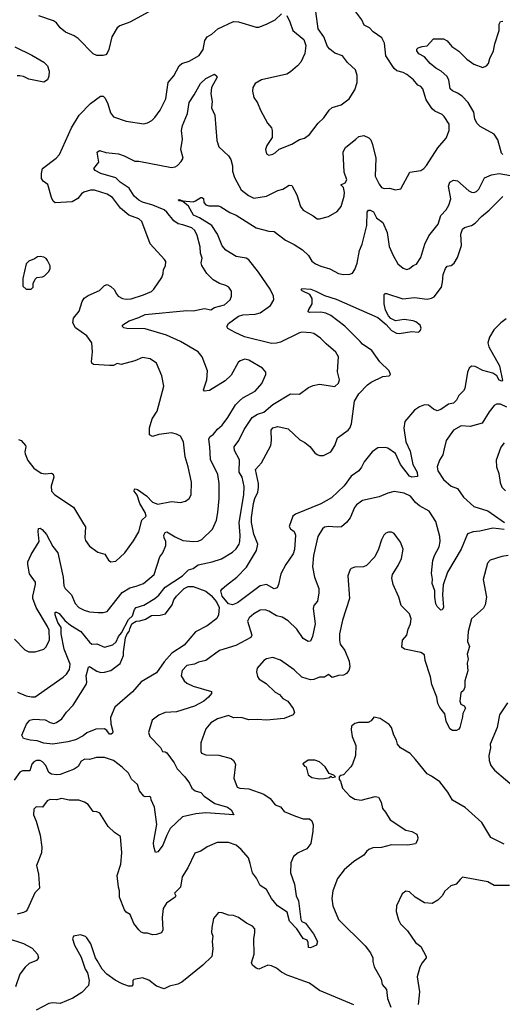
# Model space of a CAD drawing. Extents: x 1690054 to 1842981, y 782881 to 914114.
# Tile 478 of 656: x 1792444 to 1796260, y 820218 to 828001. Entities that reach past the tile are written whole.
import ezdxf

# ---------------------------------------------------------------- set-up
doc = ezdxf.new("R2010")
doc.units = 0

msp = doc.modelspace()

# ---------------------------------------------------------------- linework, layer by layer
at = {"layer": '0CON10XD'}
for points in [[(1792404.2, 823104.2), (1792485, 823018.8), (1792515, 823004.2), (1792565.6, 823004.4), (1792635, 823024.2), (1792650.2, 823039.8), (1792678.9, 823095), (1792676.2, 823175), (1792665, 823204.3), (1792573.5, 823353.5), (1792548.4, 823425), (1792547.1, 823445), (1792568.2, 823535), (1792567.9, 823555), (1792520.4, 823620.4), (1792507.1, 823695), (1792509.5, 823715), (1792535.8, 823774.2), (1792598.9, 823875), (1792589.4, 823955), (1792592.3, 823977.7), (1792605, 823981.2), (1792621.9, 823971.9), (1792655, 823932), (1792705, 823836.7), (1792746.8, 823786.8), (1792787.3, 823595), (1792792.9, 823525), (1792803.6, 823503.6), (1792854.3, 823455), (1792881.4, 823385), (1792912, 823355), (1792955, 823333.5), (1792995, 823321.1), (1793065, 823314.2), (1793105, 823314.3), (1793135, 823322.9), (1793255, 823473.3), (1793315, 823509.5), (1793365, 823521.5), (1793422, 823545), (1793506.7, 823615), (1793553.1, 823755), (1793576.2, 823785), (1793599.4, 823845), (1793599.1, 823875), (1793585.6, 823905), (1793584.6, 823925.4), (1793595, 823946), (1793607.5, 823952.5), (1793672.4, 823912.4), (1793735, 823883.8), (1793815, 823875.7), (1793855, 823878), (1793885, 823891.2), (1793967.2, 823972.8), (1793999.3, 824045), (1794010.4, 824105), (1794020, 824215), (1794020.8, 824335), (1794011.2, 824405), (1793951.5, 824525), (1793947.5, 824625), (1793938.5, 824685), (1793947.1, 824702.9), (1793976.6, 824723.4), (1794009.1, 824765), (1794045.2, 824794.8), (1794090.4, 824855), (1794150, 824955), (1794181.7, 824988.3), (1794208.9, 825011.1), (1794306.3, 825063.7), (1794357.5, 825125), (1794391.2, 825195), (1794390, 825215), (1794365, 825246.7), (1794255, 825309.2), (1794225, 825317.5), (1794186.7, 825305), (1794170.3, 825289.7), (1794115, 825190.8), (1794069.2, 825145), (1793945, 825068.8), (1793905, 825063.3), (1793897.5, 825075), (1793924, 825155), (1793928.6, 825225), (1793887.5, 825335), (1793855.4, 825375.4), (1793716.5, 825456.5), (1793605, 825507.5), (1793435, 825558.2), (1793290.3, 825560.3), (1793267.5, 825565), (1793256.7, 825575), (1793256.7, 825585), (1793266.2, 825595), (1793309.5, 825620.5), (1793385, 825645.3), (1793435, 825669.7), (1793765, 825701.5), (1793815, 825698.9), (1793905, 825718.6), (1793955, 825706.9), (1793985, 825725.5), (1794063.8, 825746.2), (1794109.2, 825785), (1794117.5, 825815), (1794118.8, 825855), (1794098.8, 825885), (1794075, 825898.8), (1794025, 825914.2), (1793975, 825944.2), (1793924.2, 825995), (1793885, 826056.7), (1793878.1, 826078.1), (1793887.2, 826115), (1793873.6, 826155), (1793870.9, 826205), (1793847.1, 826295), (1793828.2, 826335), (1793805, 826356.2), (1793735, 826378.7), (1793698.1, 826388.1), (1793661.5, 826411.5), (1793608.3, 826478.3), (1793585, 826497.8), (1793497.1, 826535), (1793415, 826557.9), (1793385, 826574.2), (1793350, 826605), (1793308.3, 826668.3), (1793239.2, 826715), (1793205, 826750.5), (1793086, 826785), (1793039.7, 826809.7), (1793030.8, 826825), (1793068.6, 826875), (1793057, 826953), (1793075, 826966.2), (1793125, 826950.8), (1793225, 826940), (1793271.2, 826925), (1793355, 826882.9), (1793385, 826881.9), (1793645, 826831.4), (1793673, 826837), (1793690.7, 826849.3), (1793721.3, 826878.7), (1793736.4, 826905), (1793717.5, 826975), (1793730.9, 827055), (1793724.1, 827125), (1793732.1, 827165), (1793771.1, 827258.9), (1793783.4, 827346.6), (1793824.2, 827405.8), (1793872.9, 827497.1), (1793915, 827536.7), (1793985, 827570.8), (1794004, 827555), (1794004.2, 827545), (1793960.8, 827465), (1793954.3, 827415), (1793966.5, 827355), (1793960.9, 827305), (1793987.5, 827245), (1794001.5, 827045), (1794018, 826995), (1794095, 826923.3), (1794112.5, 826895), (1794126.5, 826845), (1794125.5, 826804.5), (1794142.2, 826752.2), (1794196, 826656), (1794251.9, 826611.9), (1794295, 826588.9), (1794396.7, 826605), (1794485, 826650.5), (1794525, 826660.8), (1794575, 826692), (1794595, 826691.2), (1794634.3, 826615), (1794665, 826523.3), (1794685, 826494), (1794765, 826451.4), (1794795, 826425.7), (1794815, 826425.7), (1794885, 826446.2), (1794955, 826483.8), (1794986.6, 826523.4), (1795010, 826605), (1795012.9, 826635), (1795005, 826673.3), (1794982.5, 826695), (1795017.8, 826712.2), (1795030.8, 826735), (1795009.4, 826795), (1795001.1, 826955), (1795020.2, 826989.8), (1795101.2, 827055), (1795125, 827076.2), (1795165, 827085.8), (1795205.8, 827065.8), (1795220, 827050), (1795234.5, 827014.5), (1795259.5, 826905), (1795255.4, 826765), (1795285, 826701.2), (1795304.4, 826675), (1795325, 826665.6), (1795368.8, 826668.8), (1795415, 826656), (1795456.8, 826663.2), (1795528.8, 826795), (1795615, 826809.2), (1795640, 826825), (1795661.1, 826848.9), (1795751.1, 826988.9), (1795816.2, 827065), (1795840, 827125), (1795839.2, 827175), (1795800.8, 827235), (1795785, 827250), (1795726.7, 827276.7), (1795704.4, 827295), (1795657.4, 827367.4), (1795632.5, 827455), (1795615, 827472.5), (1795592.9, 827482.9), (1795557.5, 827525), (1795505, 827568.6), (1795475, 827584.3), (1795425, 827597.5), (1795403.8, 827615), (1795339.2, 827715), (1795329.1, 827815), (1795308.3, 827858.3), (1795239.4, 827905), (1795210, 827935), (1795168.5, 827958.5), (1795148.8, 827998.8), (1795102, 828062)], [(1793465, 828064), (1793315, 827980), (1793235, 827950.8), (1793214.3, 827935.7), (1793172, 827865), (1793150, 827765), (1793134.6, 827735.4), (1793125, 827722.9), (1793105, 827716.9), (1793055, 827718.2), (1793025, 827730.9), (1792905, 827852.3), (1792875, 827873.5), (1792805, 827902.5), (1792764.2, 827935), (1792733.8, 827975), (1792711.1, 827991.1), (1792595, 828030.6)], [(1794555, 828032.5), (1794579.2, 827985), (1794602.5, 827915), (1794691.2, 827845), (1794707.7, 827797.7), (1794697.3, 827732.7), (1794666.2, 827665), (1794641.2, 827635), (1794585, 827588.8), (1794555, 827571.2), (1794355, 827526), (1794306.7, 827495), (1794286.2, 827465), (1794284, 827435), (1794296.1, 827386.1), (1794323.6, 827343.6), (1794346.7, 827285), (1794403.4, 827183.4), (1794434, 827145), (1794440.8, 827125), (1794440.5, 827069.5), (1794397.5, 827005), (1794387.5, 826975), (1794395, 826940), (1794415, 826930), (1794445, 826936.7), (1794465, 826947.5), (1794495, 826977.5), (1794595, 827016), (1794655, 827052.5), (1794695, 827064), (1794735, 827094), (1794805, 827183.3), (1794850, 827225), (1794891.2, 827285), (1794915, 827306.7), (1794985, 827328), (1795050, 827375), (1795093.3, 827445), (1795111.2, 827505), (1795111.7, 827558.3), (1795098.8, 827605), (1795035, 827663.3), (1794995.8, 827715.8), (1794935.8, 827735.8), (1794895, 827766.7), (1794878.8, 827788.8), (1794848, 827865), (1794805, 827927.5), (1794784.4, 828065)], [(1792435, 824683.3), (1792455, 824673.3), (1792490, 824635), (1792493.8, 824625), (1792483.6, 824585), (1792487.8, 824567.8), (1792507.5, 824515), (1792555, 824456), (1792615, 824416), (1792645, 824410.8), (1792695, 824416.7), (1792708.3, 824408.3), (1792713.8, 824385), (1792693.8, 824313.8), (1792696.7, 824275), (1792722.5, 824245), (1792868.3, 824148.3), (1792947.5, 824015), (1792963, 823993), (1792958.8, 823905), (1792963.8, 823885), (1792995, 823840), (1793061.7, 823791.7), (1793117.5, 823775), (1793145, 823727.5), (1793163.9, 823713.9), (1793205, 823721.2), (1793275, 823786.2), (1793345, 823881.2), (1793385, 823953.3), (1793409.4, 824045), (1793444.2, 824075), (1793435.3, 824105), (1793393.5, 824175), (1793371.6, 824241.6), (1793350, 824275), (1793351.2, 824288.8), (1793356.7, 824293.3), (1793375, 824286.9), (1793446.9, 824236.9), (1793495, 824187.7), (1793535, 824171.9), (1793645, 824191.2), (1793715, 824184), (1793755, 824193.8), (1793785, 824216.7), (1793800, 824245), (1793802.9, 824345), (1793776.4, 824466.4), (1793753.1, 824545), (1793738.6, 824665), (1793715, 824708.8), (1793685, 824724.2), (1793645, 824734.2), (1793545, 824720.8), (1793495, 824706.2), (1793470, 824720), (1793470.8, 824775), (1793490.8, 824845), (1793530.8, 824905), (1793582.7, 825102.7), (1793567.8, 825185), (1793526.2, 825285), (1793475, 825320.8), (1793415, 825330), (1793355, 825304.4), (1793245, 825274), (1793215, 825282.5), (1793185, 825266.2), (1793155, 825266), (1793027.5, 825275), (1793014.4, 825284.4), (1793010.8, 825295), (1793020.6, 825375), (1793014.3, 825445), (1792975, 825500.8), (1792884.3, 825564.3), (1792863.8, 825605), (1792869.8, 825640.2), (1792914.6, 825695.4), (1792938.3, 825771.7), (1792955, 825798.8), (1792985, 825820), (1793075, 825858.8), (1793115, 825898.8), (1793135, 825906.7), (1793165, 825891.2), (1793193.8, 825865), (1793206, 825835), (1793222, 825815), (1793257.6, 825797.6), (1793285, 825792.2), (1793325, 825794.5), (1793422.5, 825825), (1793485, 825851.2), (1793505, 825870), (1793566.8, 825963.2), (1793579.2, 825995), (1793582, 826025), (1793598, 826055), (1793598.3, 826088.3), (1793590, 826105), (1793475, 826230), (1793408.6, 826405), (1793385.3, 826425.3), (1793308, 826455), (1793240.5, 826510.5), (1793178, 826595), (1793135, 826621.9), (1793035, 826652.2), (1793005, 826652.5), (1792952, 826638), (1792932.5, 826625), (1792903.4, 826586.6), (1792858.3, 826561.7), (1792724.1, 826554.1), (1792708.8, 826565), (1792695.6, 826595), (1792666.9, 826696.9), (1792630, 826725), (1792616, 826745), (1792615.7, 826785), (1792625.6, 826824.4), (1792732, 826905), (1792758.6, 826935), (1792853, 827147), (1792915.3, 827244.7), (1793005, 827338.6), (1793083.2, 827396.8), (1793105, 827396.2), (1793119.7, 827379.7), (1793140.8, 827335), (1793160.8, 827265), (1793185, 827233.8), (1793285, 827198.8), (1793425, 827176.2), (1793455.8, 827184.2), (1793490, 827205), (1793512.7, 827227.3), (1793554.5, 827285.5), (1793598.6, 827375), (1793618, 827505), (1793663.3, 827556.7), (1793705.7, 827635), (1793725, 827653.1), (1793785, 827673.3), (1793863.6, 827716.4), (1793894.4, 827765), (1793908, 827835), (1793925.7, 827864.3), (1793964.3, 827885.7), (1794011.3, 827928.7), (1794135, 827987.5), (1794175, 827984.2), (1794315, 827941.4), (1794335, 827941.4), (1794395, 827964.2), (1794465, 828000), (1794513.9, 828046.1)], [(1796265, 826934.3), (1796252.2, 826945), (1796244.6, 826975), (1796225, 827051.2), (1796195.6, 827095), (1796085, 827157.5), (1796059.8, 827179.8), (1796043.6, 827213.6), (1796035, 827270.8), (1795991.2, 827345), (1795942.5, 827395), (1795905, 827420.8), (1795865, 827438.5), (1795846.7, 827455), (1795836.7, 827525), (1795820.4, 827555), (1795775.5, 827595), (1795735, 827618), (1795689.5, 827655), (1795645, 827708), (1795599.7, 827729.7), (1795584.2, 827755), (1795585, 827767.5), (1795595, 827778.8), (1795625, 827789.2), (1795665, 827793.3), (1795715, 827850), (1795795, 827850), (1795823.9, 827833.9), (1795859.6, 827789.6), (1795915, 827752.2), (1795979, 827689), (1796035, 827648.2), (1796105, 827623.1), (1796133.6, 827636.4), (1796149.4, 827655), (1796161.1, 827695), (1796191.1, 827755), (1796199.8, 827810.2), (1796233.9, 827915), (1796236.2, 827965), (1796245, 827985.7), (1796265, 827990)], [(1792406.2, 827785), (1792539.3, 827719.3), (1792634.4, 827664.4), (1792663.8, 827635), (1792676, 827595), (1792673.8, 827555), (1792663.6, 827526.4), (1792635, 827506.7), (1792515, 827529.2), (1792475, 827551.4), (1792445, 827556.9), (1792424.4, 827555.6)], [(1792425.8, 822684.2), (1792495, 822656.4), (1792537.2, 822647.2), (1792565, 822648.8), (1792787.5, 822802.5), (1792814.1, 822825.9), (1792838.5, 822865), (1792841.9, 822905), (1792796.8, 823025), (1792772.5, 823145), (1792772.7, 823195), (1792744.6, 823235), (1792724.2, 823295.8), (1792725, 823317.5), (1792735, 823318), (1792755, 823305.7), (1792801.8, 823251.8), (1792845.6, 823215.6), (1792927.5, 823165), (1792995, 823080), (1793015, 823065.6), (1793055, 823068.2), (1793115, 823040.5), (1793181.7, 823058.3), (1793206.6, 823083.4), (1793225.3, 823124.7), (1793249.4, 823155), (1793305, 823260.3), (1793335, 823287.5), (1793352.2, 823337.8), (1793365, 823353.9), (1793425, 823373.5), (1793513.4, 823426.6), (1793545, 823452.9), (1793595, 823513.9), (1793731.9, 823605), (1793779.1, 823650.9), (1793816.8, 823663.2), (1793855, 823692), (1793966.7, 823715), (1794040.9, 823739.1), (1794127.6, 823792.4), (1794155, 823819.2), (1794179.4, 823855), (1794185.4, 823874.6), (1794188, 823922), (1794180.3, 824025), (1794216, 824246), (1794219.6, 824310.4), (1794203.8, 824383.8), (1794180.4, 824425), (1794182.6, 824522.6), (1794142.5, 824595), (1794138.9, 824625), (1794176.9, 824673.1), (1794218.8, 824761.2), (1794282.2, 824855), (1794325, 824883.5), (1794375, 824897.5), (1794445, 824957.8), (1794585, 825043.3), (1794655, 825040), (1794727.2, 825092.8), (1794765, 825109.4), (1794815, 825120), (1794935, 825100), (1794965, 825127.5), (1794973.3, 825155), (1794957.7, 825217.7), (1794964.2, 825335), (1794943.2, 825373.2), (1794868.2, 825438.2), (1794822.2, 825482.2), (1794768.9, 825518.9), (1794746.1, 825526.1), (1794675, 825529.6), (1794655.4, 825525.4), (1794505, 825452), (1794475, 825443.2), (1794435, 825441.6), (1794221.2, 825495), (1794147.1, 825527.1), (1794090.3, 825560.3), (1794081.2, 825575), (1794095, 825598.8), (1794174.2, 825655.8), (1794207, 825667), (1794305, 825672.9), (1794345, 825683.5), (1794428, 825742), (1794454.2, 825785), (1794450, 825815), (1794425, 825869.2), (1794330.9, 826005), (1794255, 826102.2), (1794235, 826115.4), (1794155, 826128.9), (1794075, 826179.4), (1794045, 826214.2), (1794008.5, 826305), (1793964.3, 826374.3), (1793865.5, 826435.5), (1793819.4, 826455), (1793777.8, 826527.8), (1793735, 826563.3), (1793705, 826567.5), (1793697.5, 826575), (1793705, 826578.8), (1793735, 826570), (1793815, 826562), (1793835, 826568), (1793875, 826596), (1793885, 826596), (1793897, 826587), (1793898.8, 826555), (1793915, 826536.2), (1793939.5, 826529.5), (1794015, 826528.8), (1794035, 826522), (1794105, 826477.5), (1794156.7, 826455), (1794315, 826354.6), (1794415, 826329.4), (1794455, 826325.8), (1794545, 826258.1), (1794615, 826224.4), (1794681.3, 826181.3), (1794726.6, 826136.6), (1794753, 826093), (1794782, 826072), (1794825, 826051.9), (1794895, 826031.8), (1794965, 825994.4), (1795005, 825987.5), (1795055, 825989.2), (1795074.2, 825995.8), (1795094.2, 826025), (1795112.2, 826075), (1795130, 826175), (1795152.6, 826227.4), (1795188.9, 826375), (1795192.1, 826477.9), (1795202.5, 826495), (1795215, 826496.2), (1795241.2, 826481.2), (1795266.2, 826435), (1795315, 826396.7), (1795348.7, 826318.7), (1795365, 826208), (1795396.2, 826136.2), (1795435, 826070), (1795475, 826036.2), (1795505, 826026), (1795526.6, 826033.4), (1795555, 826058), (1795582.7, 826067.3), (1795615, 826121.2), (1795647.8, 826225), (1795678.6, 826291.4), (1795752.9, 826385), (1795775, 826452), (1795815, 826497.5), (1795837.8, 826535), (1795851.8, 826585), (1795835.6, 826685), (1795846.2, 826715), (1795875, 826731.4), (1795905, 826726.9), (1795995, 826647.5), (1796015, 826637.1), (1796035, 826635.7), (1796056.2, 826643.8), (1796075, 826660), (1796120.3, 826749.7), (1796173.3, 826775), (1796235, 826784.5), (1796368.3, 826761.7)], [(1796290, 825635), (1796247.5, 825605), (1796191.7, 825548.3), (1796158.3, 825491.7), (1796144.2, 825445), (1796152.9, 825415), (1796238.5, 825265), (1796260.5, 825149.5), (1796255, 825144), (1796235, 825150), (1796217.5, 825185), (1796185, 825206.7), (1796105, 825226.5), (1796045, 825258.9), (1796015, 825260.6), (1795996.7, 825245), (1795983.6, 825215), (1795962.9, 825085), (1795952.9, 825067.1), (1795915, 825031.2), (1795897.4, 824992.6), (1795875, 824970), (1795835, 824961.9), (1795775, 824920), (1795745, 824909.2), (1795715, 824920.8), (1795675, 824954), (1795645, 824955.8), (1795605, 824939.4), (1795565, 824913.3), (1795490, 824825), (1795480.7, 824770.7), (1795498.2, 824665), (1795530.1, 824590.1), (1795551.5, 824485), (1795586.4, 824425), (1795590, 824390), (1795545, 824383.6), (1795525, 824392.9), (1795455, 824483.6), (1795415, 824571.5), (1795355, 824614.7), (1795335, 824619.3), (1795275, 824616.7), (1795230.6, 824585), (1795167.1, 824505), (1795146.5, 824463.5), (1795126.2, 824433.8), (1795065, 824393.1), (1795008.9, 824315), (1794908.9, 824221.1), (1794825.9, 824174.1), (1794625, 824092.5), (1794602.9, 824077.1), (1794574.3, 823995.7), (1794585, 823977.3), (1794613.9, 823953.9), (1794625, 823926.2), (1794618, 823812), (1794605, 823778), (1794549.2, 823695), (1794509.7, 823620.3), (1794491.2, 823535), (1794479.5, 823510.5), (1794455, 823502.5), (1794394.5, 823535.5), (1794345, 823526.7), (1794165, 823392.3), (1794125.3, 823374.7), (1794094.3, 823384.3), (1794044.9, 823444.9), (1794034.8, 823485.2), (1794045, 823502.1), (1794078.3, 823531.7), (1794161.8, 823595), (1794237, 823673), (1794317.2, 823805), (1794326.9, 823855), (1794296.2, 823935), (1794277.8, 824025), (1794276.4, 824065), (1794292.9, 824177.1), (1794303.6, 824216.4), (1794326.7, 824265), (1794332.7, 824302.7), (1794332.2, 824335), (1794308.5, 824445), (1794355, 824498), (1794429.5, 824635), (1794436.2, 824675), (1794431.5, 824755), (1794446.5, 824773.5), (1794485, 824784.4), (1794565.7, 824765.7), (1794658.9, 824678.9), (1794699.4, 824659.4), (1794738.1, 824628.1), (1794777.1, 824577.1), (1794795, 824563.3), (1794815, 824555.6), (1794845, 824555.7), (1794905, 824585.8), (1794936.9, 824635), (1794958, 824695), (1795041.1, 824755), (1795055, 824772.9), (1795067.2, 824805), (1795091.5, 824985), (1795125, 825043.2), (1795195.2, 825114.8), (1795222.7, 825135), (1795315, 825178.9), (1795365, 825186.2), (1795376.2, 825195), (1795365.7, 825225), (1795291.4, 825295), (1795229.4, 825385), (1795155.3, 825435.3), (1795135.7, 825455.7), (1795015, 825577.7), (1794905, 825661.5), (1794865, 825679.6), (1794825, 825688.5), (1794736.4, 825686.4), (1794725, 825692.5), (1794726.7, 825705), (1794756.9, 825755), (1794756.8, 825796.8), (1794739.2, 825829.2), (1794677, 825857), (1794670, 825865), (1794675, 825876.7), (1794745, 825870), (1794785, 825855.7), (1794855, 825819.4), (1794945, 825790.6), (1795275, 825647.8), (1795342.2, 825592.2), (1795385, 825544.3), (1795423.4, 825523.4), (1795445, 825519.4), (1795544.2, 825535.8), (1795595, 825531.2), (1795605, 825536.7), (1795613.9, 825546.1), (1795617.1, 825562.9), (1795610.8, 825585), (1795575, 825611.9), (1795555, 825619.5), (1795485, 825630.5), (1795415, 825621.4), (1795377.6, 825637.6), (1795359.1, 825659.1), (1795337.5, 825705), (1795326, 825755), (1795325, 825827.5), (1795334.1, 825835.9), (1795345, 825836.2), (1795474.6, 825794.6), (1795565, 825804.6), (1795665, 825792.7), (1795700.9, 825799.1), (1795720.8, 825809.2), (1795778.2, 825885), (1795787.8, 825925), (1795792.4, 825987.6), (1795810, 826035), (1795825, 826051.2), (1795855, 826058), (1795880, 826075), (1795905, 826122), (1795937.3, 826215), (1795932.3, 826305), (1795945.4, 826344.6), (1795961.5, 826358.5), (1796015.9, 826374.1), (1796045, 826390.9), (1796094.8, 826445.2), (1796156.3, 826493.7), (1796265, 826603.5)], [(1792535, 825870), (1792550, 825885), (1792550, 825915), (1792565, 825950), (1792578.3, 825961.7), (1792625, 825967.5), (1792640, 825975), (1792673, 826007), (1792685, 826030), (1792686.2, 826055), (1792665, 826097.5), (1792653.9, 826113.9), (1792635, 826123.8), (1792605, 826130), (1792584.1, 826125.9), (1792560.7, 826109.3), (1792515, 826092.5), (1792495, 826070), (1792467.5, 825955), (1792470, 825895), (1792495, 825870), (1792535, 825870)], [(1796295, 824936.7), (1796245, 824961.5), (1796215, 824960.6), (1796195, 824952), (1796155, 824901.4), (1796099.6, 824810.4), (1796005, 824785.5), (1795935, 824790), (1795874.4, 824755), (1795816.7, 824675), (1795797.1, 824597.1), (1795789.7, 824560.3), (1795762, 824518), (1795745.6, 824465), (1795750, 824435), (1795795, 824366), (1795855, 824314.2), (1795905, 824294.2), (1795952.5, 824225), (1796035, 824153.1), (1796145, 824118.6), (1796276, 824025)], [(1796273.8, 824655), (1796247.9, 824622.1), (1796211.2, 824518.8), (1796213.1, 824465), (1796233.6, 824413.6), (1796243.4, 824343.4), (1796255.7, 824305.7), (1796285, 824276.2)], [(1796275, 823970), (1796185, 823982.1), (1796083.3, 823956.7), (1796028.7, 823951.3), (1795984.6, 823935.4), (1795935, 823814), (1795827.4, 823632.6), (1795792.9, 823532.9), (1795785.7, 823455), (1795793.8, 823355), (1795785, 823336.7), (1795775, 823333.8), (1795745, 823363.3), (1795735, 823382.5), (1795725.7, 823435), (1795727.2, 823487.2), (1795705.8, 823545), (1795707.3, 823577.3), (1795698.8, 823625), (1795710, 823725), (1795724, 823766), (1795760.4, 823835), (1795769.2, 823875), (1795766.2, 823915), (1795734.7, 824034.7), (1795681.1, 824115), (1795605, 824157.1), (1795574.2, 824185), (1795534, 824235), (1795485, 824259.1), (1795405, 824270.6), (1795355, 824258.1), (1795285, 824230), (1795155, 824200.4), (1795106.9, 824165), (1795090, 824145), (1795056.2, 824063.8), (1795027.5, 824025), (1794987.9, 823992.1), (1794955, 823988.9), (1794885, 823995.6), (1794855, 823988), (1794838.8, 823975), (1794800, 823915), (1794767.8, 823765), (1794759.4, 823675), (1794774.4, 823595), (1794808.1, 823505), (1794810.3, 823469.7), (1794799.2, 823405), (1794770.6, 823369.4), (1794763.3, 823345), (1794781.1, 823225), (1794758.9, 823125), (1794742, 823088), (1794725, 823086), (1794685, 823108.1), (1794635, 823182.7), (1794567.6, 823247.6), (1794518, 823278), (1794475, 823288.5), (1794415, 823324.4), (1794385, 823334.4), (1794345, 823331.9), (1794295.8, 823305), (1794258.3, 823271.7), (1794244.6, 823245), (1794278.9, 823135), (1794271.7, 823118.3), (1794153.3, 823055), (1794024.5, 823015.5), (1793915, 822935.6), (1793858.6, 822921.4), (1793825, 822905.6), (1793766.7, 822895), (1793727.5, 822855), (1793720.8, 822815), (1793745.7, 822775), (1793765, 822756.9), (1793815, 822732.9), (1793959.5, 822689.5), (1793961.2, 822675), (1793938, 822645), (1793901.2, 822615), (1793825, 822574.3), (1793685, 822530), (1793595, 822522.9), (1793545, 822504), (1793492.5, 822462.5), (1793462.7, 822367.3), (1793472, 822335), (1793557.3, 822247.3), (1793573.8, 822215), (1793595, 822214), (1793606.4, 822206.4), (1793664.4, 822125), (1793689.3, 822079.3), (1793750, 822015), (1793785.8, 821965), (1793803.8, 821925), (1793832.5, 821905), (1793875, 821892), (1793903.7, 821863.7), (1793988, 821805), (1794086.2, 821775), (1794115, 821753.8), (1794137.5, 821715), (1793915, 821730), (1793835.6, 821724.4), (1793730.2, 821699.8), (1793635, 821606.7), (1793607.1, 821555), (1793576.9, 821475), (1793553.4, 821446.6), (1793535, 821423.3), (1793518.3, 821418.3), (1793504, 821465), (1793502, 821495), (1793528.7, 821638.7), (1793510.8, 821775), (1793482.7, 821832.7), (1793480, 821855), (1793471.2, 821861.2), (1793435, 821857.5), (1793425, 821862.5), (1793392.5, 821905), (1793375.8, 821955), (1793328.2, 821998.2), (1793304.2, 822045), (1793255, 822092), (1793185, 822144), (1793115, 822168.6), (1793051.2, 822168.8), (1792995, 822153.3), (1792960, 822155), (1792930.5, 822139.5), (1792905, 822096.7), (1792875, 822076), (1792765, 822034.2), (1792735, 822031.2), (1792695, 822038), (1792675, 822050), (1792650, 822105), (1792625.4, 822135.4), (1792605, 822144.4), (1792575.6, 822145.6), (1792555, 822134.5), (1792539.2, 822115), (1792525, 822063.8), (1792465, 822064), (1792445, 822051.2), (1792399.7, 821990.3)], [(1796305, 823766), (1796255, 823757.5), (1796165, 823728), (1796142.5, 823705), (1796107.5, 823575), (1796134.4, 823435), (1796125.4, 823374.6), (1796111.9, 823348.1), (1796015.8, 823265), (1795990.9, 823165), (1795983.5, 823085), (1796001.4, 823045), (1795981.5, 822985), (1795990, 822945), (1795983.3, 822915), (1795987.5, 822852.5), (1795964.5, 822775), (1795964.3, 822725), (1795953, 822697), (1795931.6, 822678.4), (1795924.6, 822615), (1795930.9, 822590.9), (1795958.1, 822578.1), (1795967.6, 822557.6), (1795948.1, 822515), (1795945, 822490), (1795924, 822405), (1795915, 822391.2), (1795897.4, 822382.6), (1795865, 822380.6), (1795845, 822393.8), (1795816.6, 822456.6), (1795805, 822513.3), (1795765, 822563.3), (1795750, 822595), (1795741.4, 822645), (1795701.9, 822745), (1795692.2, 822805), (1795649.5, 822935), (1795645, 822980), (1795615, 822998.1), (1795485.9, 823025.9), (1795465, 823040), (1795472, 823095), (1795505, 823136.7), (1795515, 823183.3), (1795534.4, 823225), (1795539.2, 823265), (1795526.2, 823305), (1795460.9, 823370.9), (1795442.5, 823435), (1795397.5, 823535), (1795385.8, 823585), (1795392, 823615), (1795436.2, 823685), (1795462.5, 823742.5), (1795476.2, 823815), (1795455, 823870), (1795405, 823940), (1795385, 823950), (1795360.7, 823949.3), (1795339.3, 823940.7), (1795323.9, 823926.1), (1795305, 823890), (1795281.2, 823815), (1795251.2, 823755), (1795185, 823686.7), (1795163.6, 823676.4), (1795095, 823672.5), (1795065, 823663.3), (1795056.7, 823655), (1795039.2, 823605), (1795050.8, 823425), (1794996, 823255), (1794972.2, 823145), (1794972.2, 823095), (1794978.9, 823065), (1795014.2, 823015), (1795050.2, 822930.2), (1795054.5, 822885), (1795046.4, 822855), (1795027.8, 822832.2), (1795005, 822818.6), (1794965, 822817.5), (1794915, 822802), (1794885, 822823.3), (1794855, 822803.8), (1794815, 822803.3), (1794770, 822785), (1794742.3, 822782.3), (1794675, 822803.8), (1794615, 822861.2), (1794505, 822937.5), (1794445, 822959.1), (1794395, 822947.3), (1794374.4, 822935), (1794320.8, 822875), (1794316.1, 822846.1), (1794325, 822807.5), (1794337.3, 822787.3), (1794393.4, 822753.4), (1794465, 822686.2), (1794497, 822667), (1794524.4, 822634.4), (1794565, 822613.3), (1794605.8, 822555.8), (1794616, 822525), (1794607.5, 822505), (1794534.2, 822475.8), (1794395, 822462.5), (1794325, 822468.5), (1794255.5, 822465.5), (1794193.8, 822483.8), (1794135, 822483.1), (1794095, 822499.4), (1794006.7, 822475), (1793956.5, 822443.5), (1793915.8, 822395), (1793875.8, 822285), (1793875.9, 822215.9), (1793882.2, 822202.2), (1793915, 822190.6), (1794017.4, 822187.4), (1794115, 822160.8), (1794135, 822143.8), (1794149.2, 822115), (1794136.9, 822005), (1794164.5, 821934.5), (1794185, 821926.9), (1794255, 821921.1), (1794375, 821877.5), (1794425, 821844), (1794464.5, 821794.5), (1794505, 821779.2), (1794535, 821742.9), (1794623.4, 821703.4), (1794685, 821683.3), (1794735, 821683.9), (1794755, 821667.3), (1794763.6, 821636.4), (1794761.4, 821585), (1794745, 821488.8), (1794713.4, 821446.6), (1794645, 821414), (1794610, 821385), (1794586.9, 821335), (1794586.4, 821256.4), (1794617.6, 821167.6), (1794631.1, 821075), (1794647.8, 821035), (1794668.1, 820888.1), (1794675, 820873.1), (1794705, 820859.4), (1794766.4, 820775), (1794797.5, 820715), (1794790, 820685), (1794743, 820663), (1794727.5, 820667.5), (1794725.7, 820705), (1794715.8, 820725), (1794685, 820738.8), (1794634, 820815), (1794577.5, 820875), (1794559.5, 820945), (1794483.5, 820995), (1794434.5, 821055), (1794395, 821124.2), (1794345, 821156.7), (1794317.5, 821215), (1794285, 821256.7), (1794265, 821330), (1794252.9, 821375), (1794195, 821442), (1794155, 821475.8), (1794095, 821496.9), (1794005, 821495.6), (1793925, 821461.4), (1793875, 821427.5), (1793828.3, 821411.7), (1793773.1, 821295), (1793728.8, 821225), (1793715.9, 821144.1), (1793667.5, 821095), (1793677.5, 821075), (1793672.5, 821065), (1793605, 821016.2), (1793578, 820975), (1793570, 820905), (1793576.7, 820805), (1793565, 820782.5), (1793525, 820770), (1793495, 820766.7), (1793455, 820778.8), (1793425, 820778.8), (1793405, 820786.7), (1793386.7, 820805), (1793347.5, 820855), (1793317.3, 820927.3), (1793285, 820946.7), (1793272, 820965), (1793234.2, 821064.2), (1793233.8, 821115), (1793225, 821142.5), (1793214.2, 821235.8), (1793244.5, 821325), (1793252.3, 821415), (1793241.2, 821545), (1793194.5, 821574.5), (1793144.3, 821624.3), (1793078.3, 821728.3), (1793055, 821739.2), (1793025, 821742.5), (1792985, 821798), (1792956.7, 821815), (1792910.3, 821830.3), (1792835, 821832.1), (1792775, 821845.4), (1792735, 821833.8), (1792684.6, 821835.4), (1792662.5, 821825), (1792625, 821776.2), (1792575, 821779.2), (1792555, 821760), (1792552.9, 821715), (1792574.4, 821664.4), (1792605.6, 821555.6), (1792619.7, 821459.7), (1792617.5, 821415), (1792576.4, 821313.6), (1792592.2, 821245)], [(1792705, 822274.4), (1792635, 822282.8), (1792580.9, 822300.9), (1792525.5, 822305.5), (1792475, 822318.2), (1792462, 822345), (1792496.8, 822433.2), (1792525, 822463.8), (1792555, 822472.5), (1792645, 822467.5), (1792685, 822444), (1792715, 822438), (1792735.7, 822444.3), (1792776.7, 822475), (1792815, 822526.7), (1792867.9, 822582.1), (1792970, 822745), (1792974.3, 822765), (1792970, 822815), (1792988.3, 822881.7), (1792995, 822887.5), (1793005, 822883.8), (1793055, 822850), (1793085, 822841.4), (1793115, 822842.2), (1793165, 822856.4), (1793238.2, 822911.8), (1793264.5, 822975), (1793263.9, 823005), (1793281.2, 823115), (1793292.8, 823145), (1793310.8, 823165), (1793315.2, 823185.2), (1793331.1, 823225), (1793365, 823246.8), (1793395, 823247.9), (1793439.1, 823260.9), (1793485, 823290.8), (1793555, 823292.8), (1793597.2, 823302.8), (1793648.8, 823375), (1793663.2, 823415), (1793683.1, 823445), (1793745, 823505.4), (1793775, 823520.9), (1793815, 823520), (1793915, 823483.6), (1793959.2, 823449.2), (1793999.6, 823399.6), (1794022.2, 823355), (1794014.8, 823295), (1794002.1, 823267.9), (1793925, 823208.2), (1793835, 823163.1), (1793743.2, 823056.8), (1793647.6, 822992.4), (1793586.9, 822925), (1793525, 822838), (1793405, 822766), (1793335, 822687.5), (1793195, 822567.1), (1793161.1, 822485), (1793163.6, 822433.6), (1793180, 822375), (1793178, 822362), (1793168.3, 822351.7), (1793155, 822353.8), (1793132.9, 822382.9), (1793115.4, 822395.4), (1793045, 822393.1), (1792975, 822362.7), (1792945, 822339.7), (1792885, 822309.2), (1792825, 822292.7), (1792705, 822274.4)], [(1796300.3, 822599.7), (1796237.1, 822505), (1796220.5, 822405), (1796164.3, 822275), (1796165.7, 822245), (1796154.4, 822185), (1796157.1, 822145), (1796170, 822105), (1796199.2, 822069.2), (1796371.7, 821921.7)], [(1796275, 821482.5), (1796168, 821535), (1796098.9, 821655), (1795965, 821772.2), (1795865, 821832), (1795830, 821895), (1795765.3, 821975.3), (1795701.1, 822021.1), (1795665, 822039.2), (1795573.3, 822153.3), (1795530.5, 822200.5), (1795453.8, 822245), (1795431.2, 822275), (1795423.8, 822305), (1795401.2, 822345), (1795384.3, 822404.3), (1795365, 822430), (1795295, 822475.8), (1795243.8, 822486.2), (1795223, 822457), (1795200, 822445), (1795123.6, 822446.4), (1795093.9, 822436.1), (1795066.7, 822415), (1795063.6, 822386.4), (1795073.8, 822335), (1795103, 822263), (1795100, 822185), (1795076, 822115), (1795063.3, 822095), (1795005, 822032.5), (1794983, 822027), (1794970, 822015), (1794970, 821995), (1794981.7, 821981.7), (1794996.4, 821926.4), (1795053, 821863), (1795095, 821838), (1795145, 821830), (1795255, 821860.6), (1795280, 821855), (1795303.3, 821815), (1795313.8, 821765), (1795337.3, 821737.3), (1795373.3, 821675), (1795497.5, 821595), (1795545, 821584), (1795585, 821563.3), (1795592.5, 821535), (1795590, 821515), (1795573.9, 821486.1), (1795514.1, 821475.9), (1795383.2, 821476.8), (1795305, 821458), (1795235, 821454.2), (1795205, 821442.5), (1795185, 821426.2), (1795164.5, 821395.5), (1795085, 821346), (1795008.8, 821281.2), (1794957.3, 821212.7), (1794920, 821115), (1794912.5, 821055), (1794920.8, 820995), (1794965, 820886.7), (1795175, 820679.2), (1795217.5, 820625), (1795235.8, 820585), (1795235.8, 820555), (1795245.8, 820515), (1795301.2, 820415), (1795311.2, 820375), (1795343.8, 820335), (1795353, 820263), (1795379.2, 820195)], [(1794815, 822000), (1794855, 822003.3), (1794895, 822010), (1794905, 822020), (1794915, 822010), (1794940, 822015), (1794928.3, 822028.3), (1794891.7, 822041.7), (1794858.8, 822095), (1794814.1, 822134.1), (1794778.3, 822148.3), (1794725, 822146.7), (1794681.7, 822118.3), (1794695, 822100), (1794710, 822095), (1794725, 822032.5), (1794755, 822010), (1794815, 822000)], [(1792592.2, 821245), (1792600, 821135), (1792562.6, 821097.4), (1792505, 820969.2), (1792494.2, 820955), (1792475, 820944.4), (1792425, 820930)], [(1796315.7, 821155.7), (1796196.4, 821156.4), (1796145, 821186), (1795945, 821222.5), (1795926, 821204), (1795895, 821167.5), (1795852.5, 821155), (1795805, 821112.5), (1795784.1, 821075.9), (1795749.7, 821040.3), (1795705.9, 821014.1), (1795645, 821018.8), (1795570, 821065), (1795527.3, 821107.3), (1795497, 821113), (1795469.3, 821090.7), (1795424, 820995), (1795420.7, 820950.7), (1795438, 820885), (1795454.3, 820854.3), (1795509.1, 820799.1), (1795573.8, 820705), (1795615, 820673.3), (1795658, 820595), (1795658.8, 820585), (1795625.8, 820545), (1795608.3, 820511.7), (1795587.1, 820435), (1795605.8, 820315), (1795594.5, 820215.5)], [(1795085, 820214.4), (1794815, 820326.7), (1794735, 820385.3), (1794557.6, 820447.6), (1794512.8, 820472.8), (1794474.4, 820504.4), (1794435, 820520.8), (1794405, 820525.7), (1794335, 820496), (1794312.5, 820502.5), (1794285, 820526.7), (1794275.9, 820545.9), (1794298.1, 820615), (1794294.1, 820734.1), (1794302, 820785), (1794303.3, 820815), (1794284.2, 820834.2), (1794238.2, 820858.2), (1794175, 820902.9), (1794135, 820920.8), (1794095, 820922), (1794045, 820941.2), (1794015, 820943.3), (1793976.7, 820895), (1793962.5, 820825), (1793960, 820785), (1793970, 820755), (1793966.2, 820715), (1793971.2, 820655), (1793963.8, 820595), (1793893, 820527), (1793726.3, 820393.7), (1793693.8, 820376.2), (1793628.9, 820361.1), (1793585, 820339.2), (1793525, 820360), (1793465, 820407.5), (1793415, 820425.8), (1793345.8, 820414.2), (1793338.8, 820405), (1793339.5, 820370.5), (1793330, 820360), (1793305, 820360), (1793255, 820380), (1793198.9, 820408.9), (1793134, 820455), (1793096.4, 820496.4), (1793057, 820563), (1793044, 820585), (1793006.7, 820695), (1792975, 820742.5), (1792965, 820752.5), (1792925, 820767.5), (1792870, 820755), (1792862.5, 820735), (1792876.7, 820685), (1792930.7, 820590.7), (1792962.5, 820495), (1792979.2, 820465), (1792994.2, 820405), (1792988.6, 820365), (1792935, 820310), (1792865, 820267.1), (1792765, 820223.8), (1792705, 820230), (1792675, 820223.8), (1792575, 820170.8)], [(1792345, 820741.2), (1792475, 820697.5), (1792541.4, 820661.4), (1792585.8, 820615), (1792592.5, 820585), (1792576.2, 820565), (1792519.8, 820540.2), (1792488, 820512), (1792444.3, 820455), (1792411.2, 820355)]]:
    msp.add_lwpolyline(points, dxfattribs=at)

doc.saveas('drawing.dxf')
